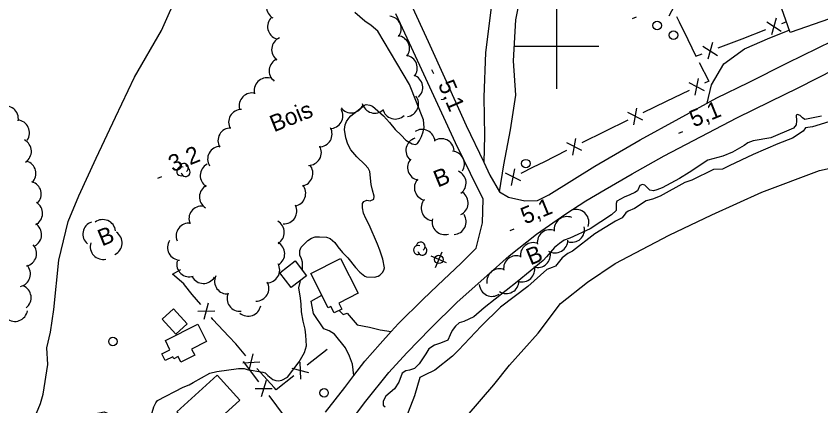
# Model space of a CAD drawing. Extents: x 362852 to 366875, y 5563573 to 5566479.
# Drawn here: x 363873.3 to 364062, y 5564515.6 to 5564607 of the extents above; entities that cross this region are included whole.
import ezdxf

# ---------------------------------------------------------------- set-up
doc = ezdxf.new("R2010")
doc.units = 0
for name, color, linetype in [('Niveau 19', 7, 'Continuous'), ('Niveau 2', 7, 'Continuous'), ('Niveau 21', 7, 'Continuous'), ('Niveau 22', 7, 'Continuous'), ('Niveau 3', 7, 'Continuous'), ('Niveau 31', 7, 'Continuous'), ('Niveau 36', 7, 'Continuous'), ('Niveau 37', 7, 'Continuous'), ('Niveau 4', 7, 'Continuous'), ('Niveau 44', 7, 'Continuous'), ('Niveau 52', 7, 'Continuous'), ('Niveau 61', 7, 'Continuous')]:
    doc.layers.add(name, color=color, linetype=linetype)

msp = doc.modelspace()

# ---------------------------------------------------------------- linework, layer by layer
at = {"layer": 'Niveau 19'}
for points in [[(363986.69, 5564565.85), (363987.68, 5564572.14), (363989.26, 5564580.35), (363990.47, 5564588.45), (363989.91, 5564596.5), (363990.5, 5564606.14), (363992.21, 5564614.87)], [(363984.88, 5564610.26), (363983.4, 5564598.52), (363983.02, 5564588.04), (363983.16, 5564578.98), (363982.96, 5564572.78)], [(363952.51, 5564522.77), (363952.18, 5564525.4), (363951.49, 5564527.26), (363950.51, 5564529.25), (363947.93, 5564532.4), (363946.72, 5564533.25), (363945.43, 5564533.66), (363943.03, 5564537.26), (363942.48, 5564540.14), (363944.96, 5564541.62)], [(363949.07, 5564538.02), (363949.97, 5564537.01), (363950.93, 5564537.4), (363953.3, 5564534.64), (363956.14, 5564534.04), (363958.65, 5564533.48), (363961.26, 5564533.04)]]:
    msp.add_lwpolyline(points, dxfattribs=at)
at = {"layer": 'Niveau 2'}
for points in [[(363956.53, 5564567.57), (363956.24, 5564570.56), (363955.84, 5564571.39), (363955.07, 5564572.2), (363953.2, 5564574.04), (363951.77, 5564575.7), (363951.07, 5564576.97), (363950.59, 5564578.45), (363950.33, 5564580.46), (363950.44, 5564581.56), (363950.81, 5564582.33), (363951.3, 5564583.1), (363951.83, 5564583.62), (363954.97, 5564586.15), (363955.42, 5564586.27), (363956.27, 5564586.18), (363956.89, 5564585.88), (363959.48, 5564583.64), (363960.88, 5564582.04), (363962.16, 5564580.45), (363963.58, 5564579.1), (363964.73, 5564577.96), (363966.21, 5564577.07), (363966.95, 5564576.94), (363967.43, 5564577.13), (363967.9, 5564577.82), (363968.38, 5564578.77), (363968.75, 5564579.85), (363969.01, 5564580.89), (363968.82, 5564582.74), (363965.57, 5564590.99), (363958.15, 5564603.51), (363956.6, 5564604.86), (363955.08, 5564605.85), (363952.75, 5564607.89)], [(364062.21, 5564583.57), (364058.3, 5564582.78), (364057.71, 5564583.16), (364057.16, 5564583.74), (364056.58, 5564583.94), (364056.26, 5564583.81), (364056.31, 5564582.46), (364056.26, 5564581.51), (364055.64, 5564580.76), (364050.27, 5564578.5), (364046.16, 5564577.75), (364044.91, 5564577.3), (364044.04, 5564576.7), (364041.31, 5564575.15), (364039.04, 5564574.16), (364035.56, 5564573.23), (364031.13, 5564570.36), (364028.85, 5564568.93), (364024.81, 5564566.78), (364023.58, 5564566.28), (364022.79, 5564566.08), (364021.93, 5564566.22), (364021.42, 5564566.7), (364020.72, 5564567.35), (364020.22, 5564567.51), (364019.61, 5564567.33), (364019, 5564566.08), (364018.42, 5564565.66), (364017.27, 5564565.13), (364015.88, 5564564.56), (364014.21, 5564563.63), (364013.99, 5564563.1), (364014.03, 5564562.25), (364013.99, 5564561.42), (364012.91, 5564560.42), (364007.9, 5564557.13), (364003.19, 5564554.95), (364001.84, 5564554.46), (364000.77, 5564553.71), (363999.59, 5564552.8), (363997.69, 5564550.59), (363996.87, 5564549.7), (363990.81, 5564544.73), (363983.09, 5564538.65), (363980.66, 5564536.54), (363978.32, 5564535.39), (363977.21, 5564535.06), (363976.35, 5564534.28), (363975.56, 5564533.33), (363975.12, 5564532.28), (363974.56, 5564531.06), (363972.85, 5564530.36), (363971.39, 5564529.82), (363970.11, 5564528.99), (363969.41, 5564527.83), (363967.81, 5564525.5), (363966.69, 5564524.42), (363965.55, 5564524.02), (363964.71, 5564523.8)], [(364060.05, 5564581.09), (364058.42, 5564580.79), (364057.85, 5564580.06), (364055.39, 5564578.43), (364051.95, 5564577.09), (364046.17, 5564574.6), (364040.53, 5564571.92), (364038.98, 5564571.16), (364036.85, 5564571.03), (364031.76, 5564568.52), (364030.1, 5564568.02), (364024.36, 5564564.81), (364022.53, 5564564.11), (364021.07, 5564563.69), (364018.32, 5564561.9), (364016.83, 5564561.28), (364016.29, 5564560.93), (364015.4, 5564559.74), (364013.85, 5564558.96), (364009.02, 5564555.99), (364003.79, 5564551.91), (364002.69, 5564551.39), (364001.38, 5564550.34), (363999.8, 5564548.42), (363999, 5564548.09), (363997.78, 5564547.57), (363993.3, 5564543.62), (363986.87, 5564538.79), (363982.36, 5564534.32), (363977.07, 5564528.72), (363975.68, 5564527.26), (363971.48, 5564523.99), (363969.1, 5564522.8), (363967.95, 5564522.25), (363966.74, 5564517.98), (363964.68, 5564512.73)], [(364064.94, 5564582.53), (364060.05, 5564581.09)], [(363940.46, 5564547.36), (363940.48, 5564548.2), (363940.47, 5564549.31), (363940.19, 5564550.13), (363939.84, 5564550.98), (363939.85, 5564552.04), (363940.14, 5564552.84), (363941.68, 5564554.41), (363942.57, 5564554.96), (363943.45, 5564555.26), (363944.43, 5564555.28), (363946.08, 5564555.21), (363946.98, 5564554.84), (363948.03, 5564553.96), (363948.75, 5564552.95), (363949.86, 5564551.6), (363951.11, 5564550.37), (363952.92, 5564548.06), (363953.92, 5564546.98), (363955.07, 5564546.02), (363955.49, 5564545.88), (363957.35, 5564545.77), (363958.17, 5564546.04), (363958.62, 5564546.29), (363959.24, 5564546.92), (363959.51, 5564547.47), (363959.66, 5564548.02), (363959.33, 5564550.06), (363958.6, 5564552.13), (363958.02, 5564553.57), (363956.11, 5564558.07), (363955.32, 5564559.55), (363954.8, 5564560.83), (363954.56, 5564562.04), (363954.56, 5564563.1), (363954.88, 5564563.54), (363955.55, 5564563.87), (363956.31, 5564563.69), (363957.22, 5564564.06), (363957.27, 5564564.83), (363956.89, 5564566.23), (363956.53, 5564567.57)], [(363920.33, 5564523.67), (363925.45, 5564524.39), (363926.77, 5564524.37), (363927.47, 5564524.16), (363931.15, 5564523.55), (363931.67, 5564523.33), (363932.3, 5564522.72), (363933.47, 5564521.83), (363934.2, 5564521.57), (363934.84, 5564521.52), (363935.6, 5564521.64), (363936.97, 5564522.39), (363939.64, 5564525.91), (363940.92, 5564528.11), (363941.38, 5564529.73), (363941.23, 5564532.22), (363941.1, 5564533.59), (363940.63, 5564535.51), (363940.25, 5564537.66), (363940.18, 5564539.5), (363940, 5564540.85), (363939.57, 5564543.28), (363939.88, 5564544.66), (363939.97, 5564545.03)], [(363885.23, 5564506.83), (363887.15, 5564508.04), (363891.09, 5564513.01), (363892.45, 5564513.94), (363893.97, 5564514.19), (363894.85, 5564513.86), (363900.96, 5564508.97), (363902.27, 5564508.2), (363903.2, 5564508.21), (363903.71, 5564508.48), (363904.34, 5564509.23), (363904.87, 5564512.49), (363905.22, 5564514.07), (363905.61, 5564515.41), (363906.04, 5564516.33), (363906.44, 5564516.87), (363912.44, 5564520), (363913.88, 5564520.59), (363914.85, 5564521.11), (363918.73, 5564523.32), (363920.33, 5564523.67)], [(363964.71, 5564523.8), (363963.87, 5564523.27), (363963.04, 5564521.19), (363962.01, 5564519.59), (363959.97, 5564517.88), (363959.34, 5564516.69), (363959.4, 5564515.78), (363959.88, 5564515.36)]]:
    msp.add_lwpolyline(points, dxfattribs=at)
at = {"layer": 'Niveau 21'}
for points in [[(363950.16, 5564653.44), (363950.18, 5564653.45), (363954.23, 5564641.05), (363958.1, 5564629.58), (363961.73, 5564620.06), (363965.82, 5564610.04), (363969.92, 5564601.04), (363974.18, 5564591.79), (363978.81, 5564581.38), (363982.96, 5564572.78), (363984.41, 5564569.76), (363986.69, 5564565.85), (363988.78, 5564564.58), (363992.63, 5564563.67), (363995.58, 5564563.76), (363998.26, 5564565.15), (364009.02, 5564571.85), (364019.65, 5564577.99), (364028.78, 5564583.03), (364037.63, 5564587.84), (364045.03, 5564591.45), (364054.25, 5564596.05), (364064.8, 5564601.25)], [(363945.83, 5564514.14), (363950.35, 5564519.96), (363952.51, 5564522.77), (363955.1, 5564526.13), (363958.67, 5564530.18), (363961.26, 5564533.04), (363962.95, 5564534.91), (363968.66, 5564540.59), (363972.11, 5564543.86), (363977.71, 5564549.06), (363981.16, 5564552.64), (363982.67, 5564558.54), (363982.87, 5564564.1), (363979.9, 5564570.15), (363976.35, 5564577.33), (363973.15, 5564584.28), (363969.38, 5564592.43), (363965.52, 5564600.67), (363962.38, 5564607.59)], [(363951.72, 5564511.93), (363955.29, 5564516.74), (363960.68, 5564523.47), (363964.95, 5564528.08), (363970.45, 5564533.79), (363976.7, 5564539.95), (363983.72, 5564546.1), (363988.95, 5564550.78), (363995.33, 5564555.88), (364002.2, 5564560.68), (364006.88, 5564563.7), (364011.47, 5564566.37), (364017.76, 5564570), (364025.32, 5564574.29), (364035.61, 5564579.69), (364042.31, 5564583.19), (364050.17, 5564587.04), (364056.75, 5564590.24), (364065.5, 5564594.64)]]:
    msp.add_lwpolyline(points, dxfattribs=at)
at = {"layer": 'Niveau 22'}
msp.add_lwpolyline([(363878.08, 5564513.88), (363879.01, 5564516.17), (363879.67, 5564518.36), (363880.74, 5564525.34), (363880.51, 5564529.23), (363881.38, 5564532.89), (363882.13, 5564538.22), (363883.31, 5564549.79), (363885.47, 5564558.83), (363887.99, 5564564.84), (363892.08, 5564573.74), (363896.62, 5564583.33), (363901.05, 5564592.74), (363907.42, 5564603.68), (363911.51, 5564613.02)], dxfattribs=at)
at = {"layer": 'Niveau 3'}
for p, q in [((364017.86, 5564606.45), (364018.82, 5564606.84)), ((363970.75, 5564594.52), (363971.16, 5564593.56)), ((364028.71, 5564579.55), (364029.67, 5564579.94)), ((363906.49, 5564569.01), (363907.45, 5564569.4)), ((363989.13, 5564556.78), (363990.09, 5564557.17))]:
    msp.add_line(p, q, dxfattribs=at)
at = {"layer": 'Niveau 31'}
for points in [[(364054.81, 5564603.21), (364046.42, 5564627.29), (364057.52, 5564631.16), (364057.42, 5564631.44), (364061.28, 5564632.79), (364060.63, 5564634.65), (364064.1, 5564635.86), (364064.58, 5564634.48), (364067.3, 5564635.42), (364068.41, 5564632.25), (364072.73, 5564633.76), (364080.28, 5564612.09), (364054.81, 5564603.21)], [(363938.71, 5564549.62), (363941.4, 5564546.14), (363937.82, 5564543.37), (363935.12, 5564546.85), (363938.71, 5564549.62)], [(363949.66, 5564538.32), (363947.89, 5564537.43), (363947.14, 5564538.91), (363946.5, 5564538.58), (363942.4, 5564546.66), (363949.41, 5564550.21), (363953.55, 5564542.05), (363948.95, 5564539.72), (363949.66, 5564538.32)], [(363910.23, 5564538.38), (363913.44, 5564534.85), (363910.75, 5564532.41), (363907.54, 5564535.95), (363910.23, 5564538.38)], [(363910.98, 5564514.26), (363920.44, 5564522.8), (363925.73, 5564516.95), (363920.49, 5564512.22), (363922.37, 5564510.13), (363919.73, 5564507.75), (363917.84, 5564509.83), (363916.26, 5564508.4), (363910.98, 5564514.26)]]:
    msp.add_lwpolyline(points, dxfattribs=at)
msp.add_lwpolyline([(363908.3, 5564530.92), (363915.89, 5564534.76), (363917.94, 5564530.7), (363914.46, 5564528.94), (363915.18, 5564527.52), (363911.96, 5564525.88), (363911.31, 5564527.16), (363910.31, 5564526.66), (363910.07, 5564527.14), (363908.27, 5564526.23), (363907.46, 5564527.83), (363909.37, 5564528.8), (363908.3, 5564530.92)], close=True, dxfattribs=at)
at = {"layer": 'Niveau 36'}
for p, q in [((363971.66, 5564548.11), (363973.21, 5564551.78)), ((363974.27, 5564549.17), (363970.6, 5564550.72))]:
    msp.add_line(p, q, dxfattribs=at)
for centre in [(364023.64, 5564604.81), (364027.47, 5564602.54), (363992.82, 5564572.43), (363972.43, 5564549.98), (363896, 5564530.71), (363945.51, 5564518.66)]:
    msp.add_circle(centre, 1, dxfattribs=at)
at = {"layer": 'Niveau 37'}
for p, q in [((364028.24, 5564610.55), (364026.4, 5564607)), ((364049.33, 5564605.65), (364052.72, 5564603.52)), ((364051.58, 5564606.51), (364050.48, 5564602.66)), ((364052.9, 5564605.3), (364053.94, 5564605.7)), ((364043.55, 5564601.73), (364049.16, 5564603.87)), ((364034.39, 5564599.94), (364037.77, 5564597.81)), ((364036.63, 5564600.8), (364035.53, 5564596.95)), ((364037.95, 5564599.59), (364043.55, 5564601.73)), ((364032.55, 5564588.5), (364033.33, 5564592.42)), ((364034.72, 5564589.54), (364031.16, 5564591.38)), ((364031.14, 5564589.59), (364025.73, 5564586.99)), ((364025.73, 5564586.99), (364020.32, 5564584.38)), ((364018.17, 5564581.54), (364018.89, 5564585.47)), ((364020.32, 5564582.61), (364016.74, 5564584.4)), ((364016.74, 5564582.61), (364011.37, 5564579.94)), ((364011.37, 5564579.94), (364005.99, 5564577.27)), ((364005.99, 5564575.48), (364002.42, 5564577.28)), ((364003.84, 5564574.41), (364004.57, 5564578.35)), ((364002.41, 5564575.48), (363997.04, 5564572.81)), ((363991.66, 5564568.37), (363988.09, 5564570.17)), ((363989.5, 5564567.3), (363990.24, 5564571.24)), ((363917.38, 5564535.96), (363918.41, 5564539.82)), ((363915.9, 5564537.85), (363919.89, 5564537.93)), ((363946.26, 5564528.87), (363941.56, 5564525.14)), ((363927.98, 5564523.91), (363928.89, 5564527.81)), ((363926.44, 5564525.75), (363930.43, 5564525.97)), ((363926.56, 5564526.06), (363930.15, 5564521.25)), ((363941.93, 5564523.4), (363938.06, 5564524.41)), ((363940.05, 5564521.9), (363939.94, 5564525.9)), ((363933.81, 5564519.94), (363929.75, 5564524.36)), ((363931.9, 5564521.57), (363930.77, 5564517.73)), ((363933.34, 5564519.64), (363929.34, 5564519.65)), ((363932.54, 5564518.05), (363936.13, 5564513.24))]:
    msp.add_line(p, q, dxfattribs=at)
for points in [[(364028.19, 5564606.97), (364028.82, 5564605.68), (364030.81, 5564601.57)], [(364030.81, 5564601.57), (364032.73, 5564597.6), (364034.21, 5564598.17)], [(364033.51, 5564596.17), (364035.73, 5564591.8), (364034.74, 5564591.32)], [(363997.04, 5564572.81), (363994.54, 5564571.57), (363991.66, 5564570.15)], [(363912.78, 5564544.04), (363912.62, 5564544.25), (363909.97, 5564546.47), (363911.93, 5564547.64)], [(363916.6, 5564539.42), (363914.56, 5564541.77), (363912.78, 5564544.04)], [(363923.18, 5564531.9), (363919.44, 5564535.91), (363919.12, 5564536.31)], [(363927.14, 5564527.39), (363924.83, 5564530.14), (363923.18, 5564531.9)], [(363938.43, 5564522.66), (363934.31, 5564519.39), (363933.81, 5564519.94)]]:
    msp.add_lwpolyline(points, dxfattribs=at)
at = {"layer": 'Niveau 4'}
msp.add_lwpolyline([(363974.28, 5564506.73), (363979.09, 5564513.31), (363985.31, 5564520.53), (363988.98, 5564525.15), (363995.72, 5564532.65), (364000.97, 5564539.66), (364007.31, 5564544.62), (364013.82, 5564549.03), (364026.45, 5564555.69), (364036.45, 5564560.41), (364048.16, 5564565.7), (364061.69, 5564570.79), (364075.53, 5564573.9), (364084.71, 5564575.62), (364088.47, 5564576.32), (364100.93, 5564578.05), (364111.93, 5564579.12), (364122.76, 5564579.5), (364132.45, 5564578.85), (364142.16, 5564577.7), (364149.28, 5564575.69), (364156.88, 5564572.5), (364160.36, 5564570.25)], dxfattribs=at)
at = {"layer": 'Niveau 44'}
for centre, radius, start, end in [((363934.99, 5564609.19), 3, 119.8861, 239.864), ((363935.27, 5564604.55), 3, 132.3662, 252.3441), ((363960.6, 5564604.04), 3, 322.9216, 82.8995), ((363936.22, 5564599.16), 3, 113.3439, 233.3219), ((363962.55, 5564599.44), 3, 322.9216, 82.8995), ((363935.64, 5564594.2), 3, 113.3439, 233.3219), ((363964.39, 5564594.84), 3, 320.9614, 80.9393), ((363932.13, 5564589.55), 3, 75.2578, 195.2357), ((363965.67, 5564590.3), 3, 310.9392, 70.9172), ((363928.61, 5564586), 3, 75.2578, 195.2357), ((363964.66, 5564586.44), 3, 277.8019, 37.7799), ((363870.82, 5564582.97), 3, 350.8189, 110.7968), ((363926.13, 5564582.14), 3, 90.0231, 210.0011), ((363946.93, 5564583.66), 3, 269.7059, 29.6838), ((363951.89, 5564587.32), 3, 216.9823, 336.9603), ((363957.4, 5564587.27), 3, 194.1047, 314.0827), ((363962.21, 5564585.89), 3, 194.1047, 314.0827), ((363873.42, 5564579.67), 3, 324.7487, 84.7266), ((363923.63, 5564577.81), 3, 90.0231, 210.0011), ((363944.4, 5564579.35), 3, 269.7059, 29.6838), ((363968.53, 5564577.46), 3, 4.1291, 124.107), ((363873.87, 5564575.31), 3, 303.0001, 62.9781), ((363967.7, 5564575.5), 3, 106.7808, 226.7588), ((363973.02, 5564575.28), 3, 4.1291, 124.107), ((363921.2, 5564573.48), 3, 91.3679, 211.3458), ((363941.88, 5564575.03), 3, 269.7059, 29.6838), ((363968.11, 5564571.53), 3, 138.5554, 258.5333), ((363975.44, 5564572.35), 3, 326.7499, 86.7278), ((363874.94, 5564570.12), 3, 314.4962, 74.4741), ((363912.02, 5564570.62), 1.05, 66.2054, 291.894), ((363912.66, 5564571.44), 1.05, 304.3592, 171.8163), ((363919.47, 5564569.63), 3, 117.9813, 237.9593), ((363939.9, 5564570.16), 3, 280.3, 40.2779), ((363913.05, 5564570.47), 1.05, 189.0269, 51.7112), ((363975.84, 5564567.89), 3, 306.3153, 66.2932), ((363876.19, 5564565.28), 3, 314.4962, 74.4741), ((363969.7, 5564566.79), 3, 138.5554, 258.5333), ((363919.29, 5564564.63), 3, 117.9813, 237.9593), ((363938.21, 5564565.45), 3, 280.3, 40.2779), ((363971.29, 5564562.04), 3, 138.5554, 258.5333), ((363976.31, 5564563.22), 3, 294.806, 54.7839), ((363876.49, 5564560.78), 3, 297.571, 57.5489), ((363916.82, 5564559.49), 3, 82.9276, 202.9055), ((363936.14, 5564561.34), 3, 266.3958, 26.3738), ((363975.85, 5564558.83), 3, 273.0087, 32.9866), ((364004.64, 5564558.66), 3, 340.5419, 100.5198), ((363891.94, 5564555.91), 3, 109.5665, 229.5445), ((363893.64, 5564556.31), 3, 7.2345, 127.2124), ((363913.81, 5564555.5), 3, 82.9276, 202.9055), ((363933.19, 5564556.3), 3, 301.1185, 61.0965), ((363973.84, 5564558.79), 3, 166.7698, 286.7477), ((364002.48, 5564557.01), 3, 68.0499, 188.0279), ((363876.27, 5564555.79), 3, 297.571, 57.5489), ((363998.52, 5564553.94), 3, 67.602, 187.5799), ((364003.62, 5564556.99), 3, 252.1589, 12.1369), ((363895.13, 5564553.84), 3, 296.1732, 56.1511), ((363875.09, 5564551.34), 3, 283.285, 43.2629), ((363893.67, 5564552.96), 3, 163.3367, 283.3146), ((363911.81, 5564552.77), 3, 146.8787, 266.8567), ((363933.29, 5564551.3), 3, 301.1185, 61.0965), ((363967.54, 5564552.16), 1.05, 66.2054, 291.894), ((363968.17, 5564552.99), 1.05, 304.3592, 171.8163), ((363968.57, 5564552.02), 1.05, 189.0269, 51.7112), ((363994.56, 5564550.9), 3, 67.9478, 187.9257), ((363999.68, 5564554.49), 3, 239.9559, 359.9339), ((363990.62, 5564547.83), 3, 67.9478, 187.9257), ((363995.61, 5564551.08), 3, 252.7749, 12.7529), ((363913.96, 5564548.89), 3, 167.1846, 287.1625), ((363932.11, 5564547.48), 3, 269.4011, 29.3791), ((363873.65, 5564546.55), 3, 283.285, 43.2629), ((363986.67, 5564544.75), 3, 67.9478, 187.9257), ((363991.94, 5564547.68), 3, 252.7749, 12.7529), ((363917.22, 5564547.33), 3, 208.8025, 328.7804), ((363922.83, 5564544.86), 3, 155.773, 275.751), ((363873.81, 5564540.99), 3, 308.0225, 68.0005), ((363929.56, 5564543.18), 3, 269.4011, 29.3791), ((363984.92, 5564544.3), 3, 184.5075, 304.4854), ((363988.24, 5564544.97), 3, 238.3703, 358.3483), ((363925.76, 5564540.8), 3, 155.773, 275.751), ((363872.98, 5564538.42), 3, 230.7283, 350.7062), ((363927.71, 5564539.65), 3, 229.3231, 349.3011)]:
    msp.add_arc(centre, radius, start, end, dxfattribs=at)
at = {"layer": 'Niveau 52'}
msp.add_lwpolyline([(364035.37, 5564586.62), (364036.39, 5564590.88), (364039.3, 5564595.8), (364044.12, 5564599.33), (364050.06, 5564601.96), (364054.64, 5564603.71)], dxfattribs=at)
at = {"layer": 'Niveau 61'}
for p, q in [((364000, 5564610), (364000, 5564590)), ((363990, 5564600), (364010, 5564600))]:
    msp.add_line(p, q, dxfattribs=at)

# ---------------------------------------------------------------- texts
at = {"layer": 'Niveau 3'}
for s, rotation, p in [('5,1  ', 293.1452, (363972.18, 5564591.03)), ('5,1  ', 22.09, (364032.22, 5564580.91)), ('3,2  ', 22.09, (363910, 5564570.37)), ('5,1  ', 22.09, (363992.64, 5564558.14))]:
    msp.add_text(s, height=3.93, rotation=rotation, dxfattribs=at).set_placement(p)
at = {"layer": 'Niveau 44'}
for s, p in [('Bois', (363933.78, 5564579.76)), ('B', (363972.18, 5564566.8)), ('B', (363893.43, 5564552.99)), ('B', (363993.92, 5564548.54))]:
    msp.add_text(s, height=3.93, rotation=22.09, dxfattribs=at).set_placement(p)

doc.saveas('drawing.dxf')
